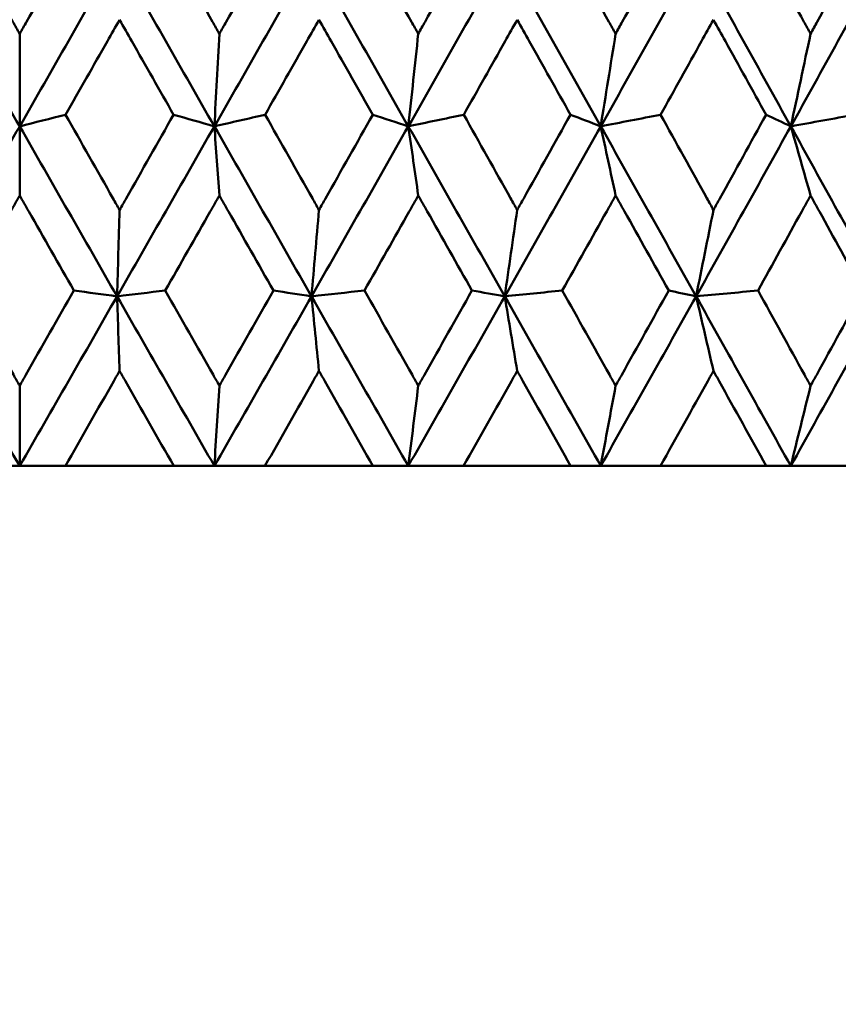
# Model space of a CAD drawing. Header units: millimetres. Extents: x 113 to 2969, y 62 to 2427.
# Tile 284 of 318: x 2049 to 2054, y 141 to 147. Entities that reach past the tile are written whole.
import ezdxf

# ---------------------------------------------------------------- set-up
doc = ezdxf.new("R2010")
doc.units = ezdxf.units.MM
doc.header["$LTSCALE"] = 12
doc.layers.add('Widoczne (ISO)', color=7, linetype='Continuous', lineweight=50)

msp = doc.modelspace()

# ---------------------------------------------------------------- linework, layer by layer
at = {"layer": 'Widoczne (ISO)'}
for p, q in [((2048.8943, 147.0462), (2048.8943, 146.4646)), ((2048.8943, 146.0305), (2048.8943, 146.4646)), ((2048.8943, 144.8339), (2048.8943, 144.3297)), ((2048.8943, 144.3297), (2048.6068, 144.3297)), ((2049.1818, 144.3297), (2048.8943, 144.3297)), ((2049.1818, 144.3297), (2049.8631, 144.3297)), ((2050.1187, 144.3297), (2049.8631, 144.3297)), ((2050.4369, 144.3297), (2050.1187, 144.3297)), ((2050.4369, 144.3297), (2051.1155, 144.3297)), ((2051.3383, 144.3297), (2051.1155, 144.3297)), ((2051.6859, 144.3297), (2051.3383, 144.3297)), ((2051.6859, 144.3297), (2052.3592, 144.3297)), ((2052.5482, 144.3297), (2052.3592, 144.3297)), ((2052.9239, 144.3297), (2052.5482, 144.3297)), ((2052.9239, 144.3297), (2053.5891, 144.3297)), ((2053.7438, 144.3297), (2053.5891, 144.3297)), ((2054.146, 144.3297), (2053.7438, 144.3297))]:
    msp.add_line(p, q, dxfattribs=at)
msp.add_circle((2048.8943, 112.3297), 50, dxfattribs=at)
for points, knots in [([(2048.5556, 147.6442), (2048.6541, 147.4702), (2048.7527, 147.2962), (2048.8656, 147.0969), (2048.88, 147.0715), (2048.8943, 147.0462)], [0.01556037, 0.01556037, 0.01556037, 0.01556037, 0.07555527, 0.07555527, 0.08428623, 0.08428623, 0.08428623, 0.08428623]), ([(2048.8943, 147.0462), (2048.9086, 147.0715), (2048.923, 147.0968), (2049.0359, 147.2961), (2049.1345, 147.4702), (2049.233, 147.6442)], [0.06686277, 0.06686277, 0.06686277, 0.06686277, 0.07557848, 0.07557848, 0.13558897, 0.13558897, 0.13558897, 0.13558897]), ([(2049.8119, 147.6442), (2049.9103, 147.4702), (2050.0088, 147.2962), (2050.1215, 147.0969), (2050.1358, 147.0715), (2050.1501, 147.0462)], [0.01556037, 0.01556037, 0.01556037, 0.01556037, 0.07555527, 0.07555527, 0.08428623, 0.08428623, 0.08428623, 0.08428623]), ([(2050.1501, 147.0462), (2050.1644, 147.0715), (2050.1787, 147.0968), (2050.2914, 147.2961), (2050.3897, 147.4702), (2050.488, 147.6442)], [0.06686277, 0.06686277, 0.06686277, 0.06686277, 0.07557848, 0.07557848, 0.13558897, 0.13558897, 0.13558897, 0.13558897]), ([(2051.0646, 147.6442), (2051.1625, 147.4702), (2051.2604, 147.2962), (2051.3725, 147.0969), (2051.3867, 147.0715), (2051.401, 147.0462)], [0.01556037, 0.01556037, 0.01556037, 0.01556037, 0.07555527, 0.07555527, 0.08428623, 0.08428623, 0.08428623, 0.08428623]), ([(2051.401, 147.0462), (2051.4152, 147.0715), (2051.4294, 147.0968), (2051.5414, 147.2961), (2051.6391, 147.4702), (2051.7366, 147.6442)], [0.06686277, 0.06686277, 0.06686277, 0.06686277, 0.07557848, 0.07557848, 0.13558897, 0.13558897, 0.13558897, 0.13558897]), ([(2052.3087, 147.6442), (2052.4058, 147.4702), (2052.5028, 147.2962), (2052.6137, 147.0969), (2052.6278, 147.0715), (2052.6419, 147.0462)], [0.01556037, 0.01556037, 0.01556037, 0.01556037, 0.07555527, 0.07555527, 0.08428623, 0.08428623, 0.08428623, 0.08428623]), ([(2052.6419, 147.0462), (2052.656, 147.0715), (2052.6701, 147.0968), (2052.781, 147.2961), (2052.8776, 147.4702), (2052.9741, 147.6442)], [0.06686277, 0.06686277, 0.06686277, 0.06686277, 0.07557848, 0.07557848, 0.13558897, 0.13558897, 0.13558897, 0.13558897]), ([(2053.5393, 147.6442), (2053.6352, 147.4702), (2053.7309, 147.2962), (2053.8403, 147.0969), (2053.8542, 147.0715), (2053.8681, 147.0462)], [0.01556037, 0.01556037, 0.01556037, 0.01556037, 0.07555527, 0.07555527, 0.08428623, 0.08428623, 0.08428623, 0.08428623]), ([(2053.8681, 147.0462), (2053.882, 147.0715), (2053.8958, 147.0968), (2054.0052, 147.2961), (2054.1004, 147.4702), (2054.1954, 147.6442)], [0.06686277, 0.06686277, 0.06686277, 0.06686277, 0.07557848, 0.07557848, 0.13558897, 0.13558897, 0.13558897, 0.13558897]), ([(2049.5225, 147.135), (2049.4969, 147.0899), (2049.4712, 147.0448), (2049.358, 146.8456), (2049.2704, 146.6915), (2049.1827, 146.5374)], [0.04598621, 0.04598621, 0.04598621, 0.04598621, 0.06155279, 0.06155279, 0.11473062, 0.11473062, 0.11473062, 0.11473062]), ([(2049.8621, 146.5374), (2049.7746, 146.6915), (2049.687, 146.8456), (2049.5738, 147.0447), (2049.5482, 147.0899), (2049.5225, 147.135)], [0.00838421, 0.00838421, 0.00838421, 0.00838421, 0.06155515, 0.06155515, 0.07712864, 0.07712864, 0.07712864, 0.07712864]), ([(2050.7765, 147.135), (2050.7509, 147.0899), (2050.7254, 147.0448), (2050.6126, 146.8456), (2050.5252, 146.6915), (2050.4378, 146.5374)], [0.04598621, 0.04598621, 0.04598621, 0.04598621, 0.06155279, 0.06155279, 0.11473062, 0.11473062, 0.11473062, 0.11473062]), ([(2051.1146, 146.5374), (2051.0275, 146.6915), (2050.9403, 146.8456), (2050.8276, 147.0447), (2050.802, 147.0899), (2050.7765, 147.135)], [0.00838421, 0.00838421, 0.00838421, 0.00838421, 0.06155515, 0.06155515, 0.07712864, 0.07712864, 0.07712864, 0.07712864]), ([(2052.023, 147.135), (2051.9977, 147.0899), (2051.9723, 147.0448), (2051.8604, 146.8456), (2051.7737, 146.6915), (2051.6869, 146.5374)], [0.04598621, 0.04598621, 0.04598621, 0.04598621, 0.06155279, 0.06155279, 0.11473062, 0.11473062, 0.11473062, 0.11473062]), ([(2052.3582, 146.5374), (2052.2719, 146.6915), (2052.1855, 146.8456), (2052.0737, 147.0447), (2052.0483, 147.0899), (2052.023, 147.135)], [0.00838421, 0.00838421, 0.00838421, 0.00838421, 0.06155515, 0.06155515, 0.07712864, 0.07712864, 0.07712864, 0.07712864]), ([(2053.2572, 147.135), (2053.2321, 147.0899), (2053.2071, 147.0448), (2053.0964, 146.8456), (2053.0107, 146.6915), (2052.9249, 146.5374)], [0.04598621, 0.04598621, 0.04598621, 0.04598621, 0.06155279, 0.06155279, 0.11473062, 0.11473062, 0.11473062, 0.11473062]), ([(2053.5882, 146.5374), (2053.503, 146.6915), (2053.4177, 146.8456), (2053.3073, 147.0447), (2053.2822, 147.0899), (2053.2572, 147.135)], [0.00838421, 0.00838421, 0.00838421, 0.00838421, 0.06155515, 0.06155515, 0.07712864, 0.07712864, 0.07712864, 0.07712864]), ([(2049.1827, 146.5374), (2049.2821, 146.3623), (2049.3814, 146.1872), (2049.4947, 145.9876), (2049.5086, 145.9631), (2049.5225, 145.9386)], [0.01044349, 0.01044349, 0.01044349, 0.01044349, 0.07085106, 0.07085106, 0.07930241, 0.07930241, 0.07930241, 0.07930241]), ([(2049.5225, 145.9386), (2049.5364, 145.963), (2049.5503, 145.9875), (2049.6636, 146.1871), (2049.7629, 146.3623), (2049.8621, 146.5374)], [0.06241522, 0.06241522, 0.06241522, 0.06241522, 0.0708546, 0.0708546, 0.13127416, 0.13127416, 0.13127416, 0.13127416]), ([(2050.4378, 146.5374), (2050.5369, 146.3623), (2050.6359, 146.1872), (2050.7488, 145.9876), (2050.7626, 145.9631), (2050.7765, 145.9386)], [0.01044349, 0.01044349, 0.01044349, 0.01044349, 0.07085106, 0.07085106, 0.07930241, 0.07930241, 0.07930241, 0.07930241]), ([(2050.7765, 145.9386), (2050.7903, 145.963), (2050.8041, 145.9875), (2050.9169, 146.1871), (2051.0158, 146.3623), (2051.1146, 146.5374)], [0.06241522, 0.06241522, 0.06241522, 0.06241522, 0.0708546, 0.0708546, 0.13127416, 0.13127416, 0.13127416, 0.13127416]), ([(2051.6869, 146.5374), (2051.7852, 146.3623), (2051.8835, 146.1872), (2051.9955, 145.9876), (2052.0093, 145.9631), (2052.023, 145.9386)], [0.01044349, 0.01044349, 0.01044349, 0.01044349, 0.07085106, 0.07085106, 0.07930241, 0.07930241, 0.07930241, 0.07930241]), ([(2052.023, 145.9386), (2052.0367, 145.963), (2052.0504, 145.9875), (2052.1623, 146.1871), (2052.2604, 146.3623), (2052.3582, 146.5374)], [0.06241522, 0.06241522, 0.06241522, 0.06241522, 0.0708546, 0.0708546, 0.13127416, 0.13127416, 0.13127416, 0.13127416]), ([(2052.9249, 146.5374), (2053.0222, 146.3623), (2053.1194, 146.1872), (2053.23, 145.9876), (2053.2436, 145.9631), (2053.2572, 145.9386)], [0.01044349, 0.01044349, 0.01044349, 0.01044349, 0.07085106, 0.07085106, 0.07930241, 0.07930241, 0.07930241, 0.07930241]), ([(2053.2572, 145.9386), (2053.2707, 145.963), (2053.2843, 145.9875), (2053.3948, 146.1871), (2053.4916, 146.3623), (2053.5882, 146.5374)], [0.06241522, 0.06241522, 0.06241522, 0.06241522, 0.0708546, 0.0708546, 0.13127416, 0.13127416, 0.13127416, 0.13127416]), ([(2048.8943, 146.0305), (2048.8753, 145.9971), (2048.8562, 145.9636), (2048.7427, 145.7642), (2048.6482, 145.5982), (2048.5537, 145.4323)], [0.04993807, 0.04993807, 0.04993807, 0.04993807, 0.0614821, 0.0614821, 0.11877783, 0.11877783, 0.11877783, 0.11877783]), ([(2049.2349, 145.4323), (2049.1404, 145.5982), (2049.0459, 145.7642), (2048.9324, 145.9636), (2048.9134, 145.9971), (2048.8943, 146.0305)], [0.00418374, 0.00418374, 0.00418374, 0.00418374, 0.06147247, 0.06147247, 0.07302352, 0.07302352, 0.07302352, 0.07302352]), ([(2050.1501, 146.0305), (2050.1311, 145.9971), (2050.1121, 145.9636), (2049.9988, 145.7642), (2049.9045, 145.5982), (2049.81, 145.4323)], [0.04993807, 0.04993807, 0.04993807, 0.04993807, 0.0614821, 0.0614821, 0.11877783, 0.11877783, 0.11877783, 0.11877783]), ([(2050.4898, 145.4323), (2050.3956, 145.5982), (2050.3014, 145.7642), (2050.1881, 145.9636), (2050.1691, 145.9971), (2050.1501, 146.0305)], [0.00418374, 0.00418374, 0.00418374, 0.00418374, 0.06147247, 0.06147247, 0.07302352, 0.07302352, 0.07302352, 0.07302352]), ([(2051.401, 146.0305), (2051.3821, 145.9971), (2051.3632, 145.9636), (2051.2505, 145.7642), (2051.1567, 145.5982), (2051.0627, 145.4323)], [0.04993807, 0.04993807, 0.04993807, 0.04993807, 0.0614821, 0.0614821, 0.11877783, 0.11877783, 0.11877783, 0.11877783]), ([(2051.7385, 145.4323), (2051.645, 145.5982), (2051.5513, 145.7642), (2051.4388, 145.9636), (2051.4199, 145.9971), (2051.401, 146.0305)], [0.00418374, 0.00418374, 0.00418374, 0.00418374, 0.06147247, 0.06147247, 0.07302352, 0.07302352, 0.07302352, 0.07302352]), ([(2052.6419, 146.0305), (2052.6232, 145.9971), (2052.6045, 145.9636), (2052.493, 145.7642), (2052.4, 145.5982), (2052.3068, 145.4323)], [0.04993807, 0.04993807, 0.04993807, 0.04993807, 0.0614821, 0.0614821, 0.11877783, 0.11877783, 0.11877783, 0.11877783]), ([(2052.9759, 145.4323), (2052.8834, 145.5982), (2052.7908, 145.7642), (2052.6793, 145.9636), (2052.6606, 145.9971), (2052.6419, 146.0305)], [0.00418374, 0.00418374, 0.00418374, 0.00418374, 0.06147247, 0.06147247, 0.07302352, 0.07302352, 0.07302352, 0.07302352]), ([(2053.8681, 146.0305), (2053.8497, 145.9971), (2053.8312, 145.9636), (2053.7212, 145.7642), (2053.6294, 145.5982), (2053.5375, 145.4323)], [0.04993807, 0.04993807, 0.04993807, 0.04993807, 0.0614821, 0.0614821, 0.11877783, 0.11877783, 0.11877783, 0.11877783]), ([(2054.1973, 145.4323), (2054.1061, 145.5982), (2054.0149, 145.7642), (2053.905, 145.9636), (2053.8866, 145.9971), (2053.8681, 146.0305)], [0.00418374, 0.00418374, 0.00418374, 0.00418374, 0.06147247, 0.06147247, 0.07302352, 0.07302352, 0.07302352, 0.07302352]), ([(2048.5537, 145.4323), (2048.654, 145.256), (2048.7542, 145.0798), (2048.8678, 144.8804), (2048.8811, 144.8571), (2048.8943, 144.8339)], [0.00523804, 0.00523804, 0.00523804, 0.00523804, 0.06606705, 0.06606705, 0.07409033, 0.07409033, 0.07409033, 0.07409033]), ([(2048.8943, 144.8339), (2048.9075, 144.8571), (2048.9208, 144.8803), (2049.0343, 145.0797), (2049.1346, 145.256), (2049.2349, 145.4323)], [0.05804162, 0.05804162, 0.05804162, 0.05804162, 0.06605559, 0.06605559, 0.12689392, 0.12689392, 0.12689392, 0.12689392]), ([(2049.81, 145.4323), (2049.9102, 145.256), (2050.0103, 145.0798), (2050.1237, 144.8804), (2050.1369, 144.8571), (2050.1501, 144.8339)], [0.00523804, 0.00523804, 0.00523804, 0.00523804, 0.06606705, 0.06606705, 0.07409033, 0.07409033, 0.07409033, 0.07409033]), ([(2050.1501, 144.8339), (2050.1633, 144.8571), (2050.1765, 144.8803), (2050.2899, 145.0797), (2050.3899, 145.256), (2050.4898, 145.4323)], [0.05804162, 0.05804162, 0.05804162, 0.05804162, 0.06605559, 0.06605559, 0.12689392, 0.12689392, 0.12689392, 0.12689392]), ([(2051.0627, 145.4323), (2051.1624, 145.256), (2051.262, 145.0798), (2051.3747, 144.8804), (2051.3878, 144.8571), (2051.401, 144.8339)], [0.00523804, 0.00523804, 0.00523804, 0.00523804, 0.06606705, 0.06606705, 0.07409033, 0.07409033, 0.07409033, 0.07409033]), ([(2051.401, 144.8339), (2051.4141, 144.8571), (2051.4272, 144.8803), (2051.5399, 145.0797), (2051.6393, 145.256), (2051.7385, 145.4323)], [0.05804162, 0.05804162, 0.05804162, 0.05804162, 0.06605559, 0.06605559, 0.12689392, 0.12689392, 0.12689392, 0.12689392]), ([(2052.3068, 145.4323), (2052.4056, 145.256), (2052.5043, 145.0798), (2052.6159, 144.8804), (2052.6289, 144.8571), (2052.6419, 144.8339)], [0.00523804, 0.00523804, 0.00523804, 0.00523804, 0.06606705, 0.06606705, 0.07409033, 0.07409033, 0.07409033, 0.07409033]), ([(2052.6419, 144.8339), (2052.6549, 144.8571), (2052.6679, 144.8803), (2052.7794, 145.0797), (2052.8778, 145.256), (2052.9759, 145.4323)], [0.05804162, 0.05804162, 0.05804162, 0.05804162, 0.06605559, 0.06605559, 0.12689392, 0.12689392, 0.12689392, 0.12689392]), ([(2053.5375, 145.4323), (2053.635, 145.256), (2053.7324, 145.0798), (2053.8425, 144.8804), (2053.8553, 144.8571), (2053.8681, 144.8339)], [0.00523804, 0.00523804, 0.00523804, 0.00523804, 0.06606705, 0.06606705, 0.07409033, 0.07409033, 0.07409033, 0.07409033]), ([(2053.8681, 144.8339), (2053.8809, 144.8571), (2053.8937, 144.8803), (2054.0037, 145.0797), (2054.1006, 145.256), (2054.1973, 145.4323)], [0.05804162, 0.05804162, 0.05804162, 0.05804162, 0.06605559, 0.06605559, 0.12689392, 0.12689392, 0.12689392, 0.12689392]), ([(2049.5225, 144.9273), (2049.5103, 144.9057), (2049.498, 144.8842), (2049.3845, 144.685), (2049.2832, 144.5073), (2049.1818, 144.3297)], [0.05393723, 0.05393723, 0.05393723, 0.05393723, 0.06137399, 0.06137399, 0.12273355, 0.12273355, 0.12273355, 0.12273355]), ([(2049.8631, 144.3297), (2049.7618, 144.5073), (2049.6606, 144.6849), (2049.5471, 144.8842), (2049.5348, 144.9057), (2049.5225, 144.9273)], [0, 0, 0, 0, 0.06135239, 0.06135239, 0.06879633, 0.06879633, 0.06879633, 0.06879633]), ([(2050.7765, 144.9273), (2050.7643, 144.9057), (2050.752, 144.8842), (2050.6389, 144.685), (2050.538, 144.5073), (2050.4369, 144.3297)], [0.05393723, 0.05393723, 0.05393723, 0.05393723, 0.06137399, 0.06137399, 0.12273355, 0.12273355, 0.12273355, 0.12273355]), ([(2051.1155, 144.3297), (2051.0148, 144.5073), (2050.914, 144.6849), (2050.8009, 144.8842), (2050.7887, 144.9057), (2050.7765, 144.9273)], [0, 0, 0, 0, 0.06135239, 0.06135239, 0.06879633, 0.06879633, 0.06879633, 0.06879633]), ([(2052.023, 144.9273), (2052.0109, 144.9057), (2051.9987, 144.8842), (2051.8865, 144.685), (2051.7863, 144.5073), (2051.6859, 144.3297)], [0.05393723, 0.05393723, 0.05393723, 0.05393723, 0.06137399, 0.06137399, 0.12273355, 0.12273355, 0.12273355, 0.12273355]), ([(2052.3592, 144.3297), (2052.2593, 144.5073), (2052.1594, 144.6849), (2052.0473, 144.8842), (2052.0351, 144.9057), (2052.023, 144.9273)], [0, 0, 0, 0, 0.06135239, 0.06135239, 0.06879633, 0.06879633, 0.06879633, 0.06879633]), ([(2053.2572, 144.9273), (2053.2452, 144.9057), (2053.2332, 144.8842), (2053.1223, 144.685), (2053.0232, 144.5073), (2052.9239, 144.3297)], [0.05393723, 0.05393723, 0.05393723, 0.05393723, 0.06137399, 0.06137399, 0.12273355, 0.12273355, 0.12273355, 0.12273355]), ([(2053.5891, 144.3297), (2053.4906, 144.5073), (2053.3919, 144.6849), (2053.2812, 144.8842), (2053.2692, 144.9057), (2053.2572, 144.9273)], [0, 0, 0, 0, 0.06135239, 0.06135239, 0.06879633, 0.06879633, 0.06879633, 0.06879633])]:
    msp.add_open_spline(points, degree=3, knots=knots, dxfattribs=at)
for points in [[(2048.8943, 146.4646), (2048.69, 146.8213), (2048.4858, 147.178), (2048.2817, 147.5347)], [(2048.8943, 146.4646), (2049.0986, 146.8213), (2049.3028, 147.178), (2049.5069, 147.5347)], [(2050.1188, 146.4646), (2049.9149, 146.8213), (2049.7109, 147.178), (2049.5069, 147.5347)], [(2050.1188, 146.4646), (2050.3227, 146.8213), (2050.5264, 147.178), (2050.7296, 147.5347)], [(2051.3384, 146.4646), (2051.1358, 146.8213), (2050.9328, 147.178), (2050.7296, 147.5347)], [(2051.3384, 146.4646), (2051.5412, 146.8213), (2051.7434, 147.178), (2051.9451, 147.5347)], [(2052.5484, 146.4646), (2052.3478, 146.8213), (2052.1467, 147.178), (2051.9451, 147.5347)], [(2052.5484, 146.4646), (2052.7492, 146.8213), (2052.9493, 147.178), (2053.1486, 147.5347)], [(2053.744, 146.4646), (2053.5462, 146.8213), (2053.3477, 147.178), (2053.1486, 147.5347)], [(2053.744, 146.4646), (2053.942, 146.8213), (2054.1391, 147.178), (2054.3352, 147.5347)], [(2050.1501, 147.0462), (2050.1397, 146.8519), (2050.1293, 146.658), (2050.1188, 146.4646)], [(2051.401, 147.0462), (2051.3802, 146.8519), (2051.3593, 146.658), (2051.3384, 146.4646)], [(2052.6419, 147.0462), (2052.6109, 146.8519), (2052.5797, 146.658), (2052.5484, 146.4646)], [(2053.8681, 147.0462), (2053.8269, 146.8519), (2053.7855, 146.658), (2053.744, 146.4646)], [(2048.8943, 146.4646), (2048.9904, 146.4889), (2049.0866, 146.5131), (2049.1827, 146.5374)], [(2050.1188, 146.4646), (2050.0332, 146.4889), (2049.9477, 146.5131), (2049.8621, 146.5374)], [(2050.1188, 146.4646), (2050.2251, 146.4889), (2050.3315, 146.5131), (2050.4378, 146.5374)], [(2051.3384, 146.4646), (2051.2638, 146.4889), (2051.1892, 146.5131), (2051.1146, 146.5374)], [(2051.3384, 146.4646), (2051.4546, 146.4889), (2051.5707, 146.5131), (2051.6869, 146.5374)], [(2052.5484, 146.4646), (2052.485, 146.4889), (2052.4216, 146.5131), (2052.3582, 146.5374)], [(2052.5484, 146.4646), (2052.6739, 146.4889), (2052.7994, 146.5131), (2052.9249, 146.5374)], [(2053.744, 146.4646), (2053.6921, 146.4889), (2053.6402, 146.5131), (2053.5882, 146.5374)], [(2053.744, 146.4646), (2053.8783, 146.4889), (2054.0126, 146.5131), (2054.147, 146.5374)], [(2048.2818, 145.3959), (2048.486, 145.752), (2048.6902, 146.1083), (2048.8943, 146.4646)], [(2049.5068, 145.3959), (2049.3026, 145.752), (2049.0984, 146.1083), (2048.8943, 146.4646)], [(2049.5068, 145.3959), (2049.7111, 145.752), (2049.9151, 146.1083), (2050.1188, 146.4646)], [(2050.1501, 146.0305), (2050.1397, 146.1754), (2050.1292, 146.3201), (2050.1188, 146.4646)], [(2050.7294, 145.3959), (2050.526, 145.752), (2050.3225, 146.1083), (2050.1188, 146.4646)], [(2050.7294, 145.3959), (2050.9329, 145.752), (2051.1359, 146.1083), (2051.3384, 146.4646)], [(2051.401, 146.0305), (2051.3801, 146.1754), (2051.3593, 146.3201), (2051.3384, 146.4646)], [(2051.9448, 145.3959), (2051.743, 145.752), (2051.5409, 146.1083), (2051.3384, 146.4646)], [(2051.9448, 145.3959), (2052.1467, 145.752), (2052.3479, 146.1083), (2052.5484, 146.4646)], [(2052.6419, 146.0305), (2052.6108, 146.1754), (2052.5796, 146.3201), (2052.5484, 146.4646)], [(2053.1482, 145.3959), (2052.9488, 145.752), (2052.7488, 146.1083), (2052.5484, 146.4646)], [(2053.1482, 145.3959), (2053.3476, 145.752), (2053.5462, 146.1083), (2053.744, 146.4646)], [(2053.8681, 146.0305), (2053.8268, 146.1754), (2053.7854, 146.3201), (2053.744, 146.4646)], [(2054.3347, 145.3959), (2054.1385, 145.752), (2053.9416, 146.1083), (2053.744, 146.4646)], [(2049.5225, 145.9386), (2049.5173, 145.7572), (2049.5121, 145.5764), (2049.5068, 145.3959)], [(2050.7765, 145.9386), (2050.7608, 145.7572), (2050.7452, 145.5764), (2050.7294, 145.3959)], [(2052.023, 145.9386), (2051.997, 145.7572), (2051.971, 145.5764), (2051.9448, 145.3959)], [(2053.2572, 145.9386), (2053.2209, 145.7572), (2053.1846, 145.5764), (2053.1482, 145.3959)], [(2048.8943, 144.3297), (2048.69, 144.6849), (2048.4858, 145.0403), (2048.2818, 145.3959)], [(2048.8943, 144.3297), (2049.0987, 144.6849), (2049.3029, 145.0403), (2049.5068, 145.3959)], [(2049.5068, 145.3959), (2049.4162, 145.408), (2049.3255, 145.4202), (2049.2349, 145.4323)], [(2049.5068, 145.3959), (2049.6079, 145.408), (2049.709, 145.4202), (2049.81, 145.4323)], [(2050.1187, 144.3297), (2049.9148, 144.6849), (2049.7108, 145.0403), (2049.5068, 145.3959)], [(2049.5225, 144.9273), (2049.5173, 145.0838), (2049.5121, 145.24), (2049.5068, 145.3959)], [(2050.1187, 144.3297), (2050.3227, 144.6849), (2050.5263, 145.0403), (2050.7294, 145.3959)], [(2050.7294, 145.3959), (2050.6496, 145.408), (2050.5697, 145.4202), (2050.4898, 145.4323)], [(2050.7294, 145.3959), (2050.8405, 145.408), (2050.9516, 145.4202), (2051.0627, 145.4323)], [(2051.3383, 144.3297), (2051.1356, 144.6849), (2050.9326, 145.0403), (2050.7294, 145.3959)], [(2050.7765, 144.9273), (2050.7608, 145.0838), (2050.7451, 145.24), (2050.7294, 145.3959)], [(2051.3383, 144.3297), (2051.5411, 144.6849), (2051.7432, 145.0403), (2051.9448, 145.3959)], [(2051.9448, 145.3959), (2051.876, 145.408), (2051.8073, 145.4202), (2051.7385, 145.4323)], [(2051.9448, 145.3959), (2052.0655, 145.408), (2052.1862, 145.4202), (2052.3068, 145.4323)], [(2052.5482, 144.3297), (2052.3475, 144.6849), (2052.1463, 145.0403), (2051.9448, 145.3959)], [(2052.023, 144.9273), (2051.997, 145.0838), (2051.9709, 145.24), (2051.9448, 145.3959)], [(2052.5482, 144.3297), (2052.749, 144.6849), (2052.949, 145.0403), (2053.1482, 145.3959)], [(2053.1482, 145.3959), (2053.0907, 145.408), (2053.0333, 145.4202), (2052.9759, 145.4323)], [(2053.1482, 145.3959), (2053.2779, 145.408), (2053.4077, 145.4202), (2053.5375, 145.4323)], [(2053.7438, 144.3297), (2053.5458, 144.6849), (2053.3473, 145.0403), (2053.1482, 145.3959)], [(2053.2572, 144.9273), (2053.2209, 145.0838), (2053.1845, 145.24), (2053.1482, 145.3959)], [(2053.7438, 144.3297), (2053.9417, 144.6849), (2054.1387, 145.0403), (2054.3347, 145.3959)], [(2050.1501, 144.8339), (2050.1397, 144.6654), (2050.1292, 144.4973), (2050.1187, 144.3297)], [(2051.401, 144.8339), (2051.3801, 144.6654), (2051.3592, 144.4973), (2051.3383, 144.3297)], [(2052.6419, 144.8339), (2052.6108, 144.6654), (2052.5796, 144.4973), (2052.5482, 144.3297)], [(2053.8681, 144.8339), (2053.8268, 144.6654), (2053.7853, 144.4973), (2053.7438, 144.3297)]]:
    msp.add_open_spline(points, degree=3, dxfattribs=at)

doc.saveas('drawing.dxf')
